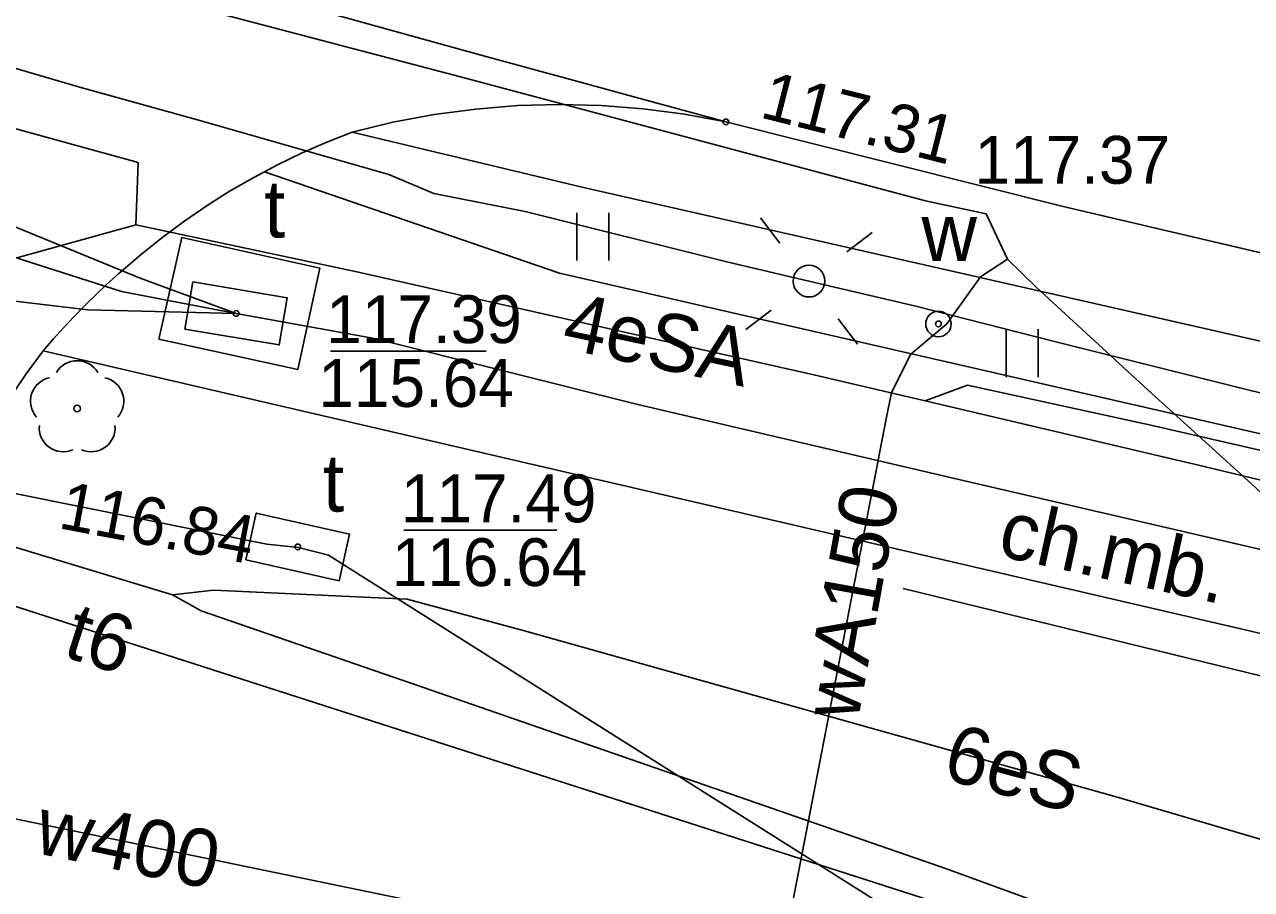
# Model space of a CAD drawing. Extents: x 6434771 to 6436222, y 5663454 to 5664782.
# Drawn here: x 6435606.44 to 6435625.69, y 5663672.25 to 5663685.82 of the extents above; entities that cross this region are included whole.
import ezdxf

# ---------------------------------------------------------------- set-up
doc = ezdxf.new("R2010")
doc.units = 0
for name, color, linetype in [('Warstwa 10', 7, 'Continuous'), ('Warstwa 11', 7, 'Continuous'), ('Warstwa 12', 7, 'Continuous'), ('Warstwa 13', 7, 'Continuous'), ('Warstwa 14', 7, 'Continuous'), ('Warstwa 15', 7, 'Continuous'), ('Warstwa 2', 7, 'Continuous'), ('Warstwa 25', 7, 'Continuous'), ('Warstwa 4', 7, 'Continuous'), ('Warstwa 5', 7, 'Continuous'), ('Warstwa 6', 7, 'Continuous'), ('Warstwa 8', 7, 'Continuous'), ('Warstwa 9', 7, 'Continuous')]:
    doc.layers.add(name, color=color, linetype=linetype)

msp = doc.modelspace()

# ---------------------------------------------------------------- linework, layer by layer
at = {"layer": 'Warstwa 10'}
for points in [[(6435599.671, 5663680.439), (6435599.951, 5663680.448), (6435600.646, 5663680.654), (6435603.204, 5663681.293), (6435608.186, 5663682.675)], [(6435608.186, 5663682.675), (6435611.653, 5663681.941), (6435618.821, 5663680.325), (6435620.565, 5663679.915)], [(6435620.565, 5663679.915), (6435621.229, 5663680.163), (6435624.107, 5663679.533), (6435631.857, 5663677.754), (6435638.474, 5663676.238), (6435644.122, 5663674.873), (6435648.944, 5663673.657), (6435652.504, 5663672.879), (6435658.885, 5663671.37), (6435665.91, 5663669.724), (6435673.374, 5663668), (6435674.262, 5663667.839)], [(6435620.565, 5663679.915), (6435624.965, 5663678.881), (6435630.196, 5663677.62), (6435633.1, 5663676.912), (6435639.128, 5663675.495), (6435645.514, 5663673.944), (6435652.147, 5663672.276), (6435658.873, 5663670.67), (6435664.561, 5663669.273), (6435671.734, 5663667.594), (6435674.252, 5663666.97)], [(6435608.761, 5663676.872), (6435609.402, 5663676.948), (6435612.442, 5663676.803), (6435614.281, 5663676.306), (6435619.552, 5663674.826), (6435623.599, 5663673.695), (6435629.615, 5663671.925), (6435632.686, 5663671.064), (6435633.167, 5663670.368), (6435634.1, 5663669.255), (6435634.539, 5663668.785), (6435635.599, 5663668.104), (6435636.474, 5663667.853), (6435637.475, 5663667.583), (6435638.164, 5663667.321), (6435639.479, 5663666.975), (6435642.776, 5663666.193), (6435644.138, 5663665.627), (6435649.577, 5663664.319), (6435650.345, 5663664.008), (6435653.715, 5663663.131)], [(6435608.761, 5663676.872), (6435609.209, 5663676.624), (6435612.682, 5663675.426), (6435620.901, 5663672.574), (6435625.37, 5663670.941), (6435630.297, 5663669.16), (6435632.454, 5663668.438), (6435634.479, 5663667.888), (6435634.895, 5663667.525), (6435637.685, 5663666.786), (6435638.253, 5663666.497), (6435643.212, 5663664.859), (6435648.618, 5663663.599), (6435652.033, 5663662.787), (6435656.691, 5663661.772), (6435659.878, 5663661.162), (6435664.238, 5663660.206), (6435670.244, 5663658.846), (6435674.143, 5663657.992)]]:
    msp.add_lwpolyline(points, dxfattribs=at)
at = {"layer": 'Warstwa 11'}
msp.add_circle((6435607.265, 5663679.795), 0.05, dxfattribs=at)
for centre, start, end in [((6435607.265, 5663680.17), 30.1471, 149.8529), ((6435606.908, 5663679.911), 102.1471, 221.8529), ((6435607.622, 5663679.911), 318.1471, 77.8529), ((6435607.045, 5663679.492), 174.1471, 293.8529), ((6435607.485, 5663679.492), 246.1471, 5.8529)]:
    msp.add_arc(centre, 0.375, start, end, dxfattribs=at)
at = {"layer": 'Warstwa 12'}
for points in [[(6435575.94, 5663690.452), (6435591.03, 5663683.94), (6435592.86, 5663681.01), (6435621.4, 5663671.84), (6435631.3, 5663665.08), (6435674.111, 5663655.384)], [(6435578.552, 5663690.422), (6435595.142, 5663682.071), (6435601.341, 5663679.456), (6435610.24, 5663677.669), (6435610.739, 5663677.613), (6435611.208, 5663677.497), (6435621.073, 5663671.268), (6435630.982, 5663664.537), (6435631.461, 5663664.492), (6435631.97, 5663664.386), (6435648.339, 5663660.977), (6435668.983, 5663656.337), (6435674.109, 5663655.11)], [(6435609.758, 5663681.286), (6435607.958, 5663681.631), (6435604.786, 5663682.643), (6435603.234, 5663683.064), (6435599.675, 5663684.227), (6435596.537, 5663685.218), (6435594.839, 5663685.778), (6435591.766, 5663686.945), (6435588.697, 5663688.052), (6435587.342, 5663688.533), (6435585.354, 5663689.361), (6435582.509, 5663690.374)], [(6435587.473, 5663690.314), (6435586.684, 5663690.091), (6435587.508, 5663689.765), (6435588.664, 5663689.068), (6435591.669, 5663688.209), (6435594.87, 5663687.303), (6435597.285, 5663686.695), (6435601.493, 5663685.506), (6435608.184, 5663683.665), (6435608.223, 5663683.649), (6435608.186, 5663682.675)], [(6435609.758, 5663681.286), (6435608.254, 5663681.839), (6435604.895, 5663683.214), (6435602.008, 5663684.413), (6435600.84, 5663684.936), (6435596.318, 5663686.681), (6435590.968, 5663688.748), (6435586.748, 5663690.323)], [(6435587.473, 5663690.314), (6435591.031, 5663689.708), (6435594.319, 5663688.755), (6435595.078, 5663688.309), (6435595.783, 5663688.221), (6435597.174, 5663687.782), (6435599.868, 5663686.964), (6435602.52, 5663686.24), (6435607.284, 5663684.841), (6435609.19, 5663684.314), (6435612.156, 5663683.466), (6435612.862, 5663683.167), (6435614.29, 5663682.884), (6435617.455, 5663682.094), (6435618.744, 5663681.794), (6435620.423, 5663681.4), (6435622.577, 5663680.853), (6435628.877, 5663679.28), (6435634.922, 5663677.805), (6435644.346, 5663675.571), (6435648.846, 5663674.466), (6435649.496, 5663674.318), (6435650.909, 5663674.073), (6435654.977, 5663673.179)], [(6435674.159, 5663659.33), (6435612.62, 5663672.05), (6435598.59, 5663674.95), (6435564.96, 5663689.99), (6435564.46, 5663690.22)], [(6435593.659, 5663690.24), (6435595.768, 5663689.591), (6435599.47, 5663688.627), (6435602.068, 5663687.935), (6435607.981, 5663686.393), (6435613.28, 5663684.998), (6435620.571, 5663683.054), (6435621.524, 5663682.849), (6435621.858, 5663682.138)], [(6435556.861, 5663617.636), (6435578.294, 5663648.652), (6435594.287, 5663671.811), (6435600.173, 5663679.687), (6435601.973, 5663681.992), (6435607.435, 5663681.341), (6435609.758, 5663681.286)], [(6435621.858, 5663682.138), (6435621.434, 5663681.858), (6435620.906, 5663681.121), (6435620.341, 5663680.649), (6435620.04, 5663680.047), (6435619.957, 5663679.634), (6435618.515, 5663672.2), (6435617.417, 5663666.91), (6435617.066, 5663664.945), (6435616.649, 5663663.165)], [(6435621.858, 5663682.138), (6435622.309, 5663681.696), (6435624.064, 5663680.085), (6435625.633, 5663678.66), (6435627.174, 5663677.245), (6435628.984, 5663675.735), (6435629.158, 5663675.557), (6435630.255, 5663674.542), (6435631.166, 5663673.741), (6435632.465, 5663673.422), (6435632.992, 5663673.278), (6435636.379, 5663672.557), (6435637.093, 5663672.438), (6435637.68, 5663672.42), (6435638.169, 5663672.37), (6435644.371, 5663671.064), (6435651.11, 5663669.66), (6435657.165, 5663668.41), (6435669.227, 5663665.933), (6435674.228, 5663664.953)], [(6435609.758, 5663681.286), (6435611.927, 5663680.891), (6435616.059, 5663679.856), (6435621.097, 5663678.684), (6435625.991, 5663677.545), (6435633.146, 5663675.902), (6435636.732, 5663675.088), (6435641.479, 5663674.004), (6435644.777, 5663673.171), (6435652.832, 5663671.358), (6435658.422, 5663669.999), (6435663.458, 5663668.849), (6435667.623, 5663667.888), (6435668.301, 5663667.696), (6435669.236, 5663667.501)], [(6435599.53, 5663679.618), (6435604.214, 5663678.247), (6435608.761, 5663676.872)], [(6435599.53, 5663679.618), (6435604.214, 5663678.247), (6435608.761, 5663676.872)]]:
    msp.add_lwpolyline(points, dxfattribs=at)
at = {"layer": 'Warstwa 14'}
for p, q in [((6435611.241, 5663680.695), (6435613.681, 5663680.695)), ((6435612.39, 5663677.885), (6435614.79, 5663677.885))]:
    msp.add_line(p, q, dxfattribs=at)
for centre in [(6435609.758, 5663681.286), (6435610.725, 5663677.624), (6435610.725, 5663677.624)]:
    msp.add_circle(centre, 0.045, dxfattribs=at)
at = {"layer": 'Warstwa 15'}
msp.add_lwpolyline([(6435608.905, 5663682.476), (6435611.073, 5663681.994), (6435610.726, 5663680.405), (6435608.547, 5663680.883)], close=True, dxfattribs=at)
at = {"layer": 'Warstwa 2'}
msp.add_circle((6435618.744, 5663681.794), 0.25, dxfattribs=at)
at = {"layer": 'Warstwa 25'}
msp.add_circle((6435617.44, 5663684.29), 0.045, dxfattribs=at)
at = {"layer": 'Warstwa 4'}
for points in [[(6435618.287, 5663682.389), (6435617.983, 5663682.786)], [(6435619.339, 5663682.251), (6435619.736, 5663682.555)], [(6435618.149, 5663681.337), (6435617.752, 5663681.033)], [(6435619.201, 5663681.199), (6435619.505, 5663680.802)], [(6435620.22, 5663676.972), (6435640.888, 5663671.923)]]:
    msp.add_lwpolyline(points, dxfattribs=at)
for points in [[(6435608.956, 5663681.041), (6435609.081, 5663681.781), (6435610.56, 5663681.531), (6435610.435, 5663680.791)], [(6435609.911, 5663677.422), (6435610.075, 5663678.154), (6435611.539, 5663677.826), (6435611.375, 5663677.094)]]:
    msp.add_lwpolyline(points, close=True, dxfattribs=at)
msp.add_circle((6435620.775, 5663681.121), 0.2, dxfattribs=at)
at = {"layer": 'Warstwa 5'}
for p, q in [((6435611.184, 5663683.974), (6435611.58, 5663684.13)), ((6435611.58, 5663684.13), (6435615.21, 5663683.26)), ((6435610.793, 5663683.804), (6435611.184, 5663683.974)), ((6435610.41, 5663683.619), (6435610.793, 5663683.804)), ((6435610.202, 5663683.509), (6435610.41, 5663683.619)), ((6435610.202, 5663683.509), (6435614.83, 5663681.92)), ((6435615.21, 5663683.26), (6435630.557, 5663679.774)), ((6435615.104, 5663682.114), (6435615.104, 5663682.864)), ((6435615.604, 5663682.114), (6435615.604, 5663682.864)), ((6435614.83, 5663681.92), (6435621.84, 5663680.311)), ((6435621.84, 5663680.289), (6435621.84, 5663681.039)), ((6435622.34, 5663680.289), (6435622.34, 5663681.039)), ((6435621.84, 5663680.311), (6435630.31, 5663678.367))]:
    msp.add_line(p, q, dxfattribs=at)
at = {"layer": 'Warstwa 6'}
for points in [[(6435606.22, 5663687.4), (6435607.465, 5663687.048), (6435608.71, 5663686.697), (6435609.956, 5663686.348), (6435611.202, 5663686.001), (6435612.449, 5663685.655), (6435613.696, 5663685.312), (6435614.944, 5663684.969), (6435616.192, 5663684.629), (6435617.44, 5663684.29)], [(6435617.44, 5663684.29), (6435616.793, 5663684.41), (6435616.142, 5663684.495), (6435615.486, 5663684.546), (6435614.829, 5663684.563), (6435614.172, 5663684.545), (6435613.517, 5663684.492), (6435612.865, 5663684.406), (6435612.219, 5663684.285), (6435611.58, 5663684.13)], [(6435617.44, 5663684.29), (6435622.733, 5663682.963), (6435629.98, 5663681.266), (6435637.747, 5663679.482), (6435645.756, 5663677.641), (6435655.813, 5663675.382), (6435660.31, 5663674.345), (6435665.781, 5663673.051), (6435670.377, 5663671.974), (6435674.302, 5663671.097)], [(6435608.28, 5663682.22), (6435608.612, 5663682.486), (6435608.954, 5663682.739), (6435609.305, 5663682.98), (6435609.666, 5663683.207), (6435610.034, 5663683.42), (6435610.41, 5663683.619), (6435610.793, 5663683.804), (6435611.184, 5663683.974), (6435611.58, 5663684.13)], [(6435606.73, 5663680.7), (6435606.888, 5663680.883), (6435607.05, 5663681.062), (6435607.216, 5663681.237), (6435607.385, 5663681.41), (6435607.557, 5663681.579), (6435607.733, 5663681.745), (6435607.912, 5663681.907), (6435608.094, 5663682.065), (6435608.28, 5663682.22)], [(6435604.95, 5663677.1), (6435605.074, 5663677.532), (6435605.218, 5663677.958), (6435605.38, 5663678.376), (6435605.561, 5663678.788), (6435605.76, 5663679.19), (6435605.977, 5663679.584), (6435606.212, 5663679.967), (6435606.463, 5663680.339), (6435606.73, 5663680.7)]]:
    msp.add_lwpolyline(points, dxfattribs=at)
for centre in [(6435609.758, 5663681.286), (6435620.775, 5663681.121), (6435610.725, 5663677.624)]:
    msp.add_circle(centre, 0.045, dxfattribs=at)
at = {"layer": 'Warstwa 8'}
for p, q in [((6435611.202, 5663686.001), (6435612.449, 5663685.655)), ((6435611.202, 5663686.001), (6435612.449, 5663685.655)), ((6435612.449, 5663685.655), (6435613.696, 5663685.312)), ((6435612.449, 5663685.655), (6435613.696, 5663685.312)), ((6435613.696, 5663685.312), (6435614.944, 5663684.969)), ((6435613.696, 5663685.312), (6435614.944, 5663684.969)), ((6435614.944, 5663684.969), (6435616.192, 5663684.629)), ((6435614.944, 5663684.969), (6435616.192, 5663684.629)), ((6435612.865, 5663684.406), (6435613.517, 5663684.492)), ((6435613.517, 5663684.492), (6435614.172, 5663684.545)), ((6435614.172, 5663684.545), (6435614.829, 5663684.563)), ((6435614.829, 5663684.563), (6435615.486, 5663684.546)), ((6435615.486, 5663684.546), (6435616.142, 5663684.495)), ((6435616.142, 5663684.495), (6435616.793, 5663684.41)), ((6435616.192, 5663684.629), (6435617.44, 5663684.29)), ((6435616.192, 5663684.629), (6435617.44, 5663684.29)), ((6435611.58, 5663684.13), (6435612.219, 5663684.285)), ((6435612.219, 5663684.285), (6435612.865, 5663684.406)), ((6435616.793, 5663684.41), (6435617.44, 5663684.29)), ((6435617.44, 5663684.29), (6435622.733, 5663682.963)), ((6435611.184, 5663683.974), (6435611.58, 5663684.13)), ((6435610.793, 5663683.804), (6435611.184, 5663683.974)), ((6435610.41, 5663683.619), (6435610.793, 5663683.804)), ((6435610.034, 5663683.42), (6435610.202, 5663683.509)), ((6435610.202, 5663683.509), (6435610.41, 5663683.619)), ((6435609.666, 5663683.207), (6435610.034, 5663683.42)), ((6435609.305, 5663682.98), (6435609.666, 5663683.207)), ((6435608.954, 5663682.739), (6435609.305, 5663682.98)), ((6435622.733, 5663682.963), (6435629.98, 5663681.266)), ((6435608.612, 5663682.486), (6435608.954, 5663682.739)), ((6435608.28, 5663682.22), (6435608.612, 5663682.486)), ((6435608.094, 5663682.065), (6435608.28, 5663682.22)), ((6435607.912, 5663681.907), (6435608.094, 5663682.065)), ((6435607.733, 5663681.745), (6435607.912, 5663681.907)), ((6435607.557, 5663681.579), (6435607.733, 5663681.745)), ((6435607.216, 5663681.237), (6435607.385, 5663681.41)), ((6435607.385, 5663681.41), (6435607.557, 5663681.579)), ((6435607.05, 5663681.062), (6435607.216, 5663681.237)), ((6435606.888, 5663680.883), (6435607.05, 5663681.062)), ((6435606.73, 5663680.7), (6435606.888, 5663680.883)), ((6435606.463, 5663680.339), (6435606.73, 5663680.7)), ((6435606.212, 5663679.967), (6435606.463, 5663680.339))]:
    msp.add_line(p, q, dxfattribs=at)
at = {"layer": 'Warstwa 9'}
for p, q in [((6435612.865, 5663684.406), (6435613.517, 5663684.492)), ((6435613.517, 5663684.492), (6435614.172, 5663684.545)), ((6435614.172, 5663684.545), (6435614.829, 5663684.563)), ((6435614.829, 5663684.563), (6435615.486, 5663684.546)), ((6435615.486, 5663684.546), (6435616.142, 5663684.495)), ((6435616.142, 5663684.495), (6435616.793, 5663684.41)), ((6435611.58, 5663684.13), (6435612.219, 5663684.285)), ((6435612.219, 5663684.285), (6435612.865, 5663684.406)), ((6435616.793, 5663684.41), (6435617.44, 5663684.29)), ((6435617.44, 5663684.29), (6435622.733, 5663682.963)), ((6435611.58, 5663684.13), (6435615.21, 5663683.26)), ((6435610.034, 5663683.42), (6435610.202, 5663683.509)), ((6435610.202, 5663683.509), (6435614.83, 5663681.92)), ((6435609.666, 5663683.207), (6435610.034, 5663683.42)), ((6435609.305, 5663682.98), (6435609.666, 5663683.207)), ((6435615.21, 5663683.26), (6435630.557, 5663679.774)), ((6435608.954, 5663682.739), (6435609.305, 5663682.98)), ((6435622.733, 5663682.963), (6435629.98, 5663681.266)), ((6435608.612, 5663682.486), (6435608.954, 5663682.739)), ((6435608.28, 5663682.22), (6435608.612, 5663682.486)), ((6435608.094, 5663682.065), (6435608.28, 5663682.22)), ((6435607.912, 5663681.907), (6435608.094, 5663682.065)), ((6435607.733, 5663681.745), (6435607.912, 5663681.907)), ((6435614.83, 5663681.92), (6435621.84, 5663680.311)), ((6435607.557, 5663681.579), (6435607.733, 5663681.745)), ((6435607.216, 5663681.237), (6435607.385, 5663681.41)), ((6435607.385, 5663681.41), (6435607.557, 5663681.579)), ((6435607.05, 5663681.062), (6435607.216, 5663681.237)), ((6435606.888, 5663680.883), (6435607.05, 5663681.062)), ((6435606.73, 5663680.7), (6435606.888, 5663680.883)), ((6435606.73, 5663680.7), (6435630.84, 5663675.1)), ((6435621.84, 5663680.311), (6435630.31, 5663678.367))]:
    msp.add_line(p, q, dxfattribs=at)

# ---------------------------------------------------------------- texts
at = {"layer": 'Warstwa 11'}
for s, rotation, p in [('4eSA', 347.9802, (6435614.841, 5663680.747)), ('6eS', 345.0753, (6435620.81, 5663673.996))]:
    msp.add_text(s, height=0.9, rotation=rotation, dxfattribs=at).set_placement(p)
at = {"layer": 'Warstwa 13'}
for s, rotation, p in [('wA150', 79.7213, (6435619.51, 5663674.876)), ('t6', 342.1876, (6435607.015, 5663675.917)), ('w400', 348.324, (6435606.57, 5663672.831))]:
    msp.add_text(s, height=0.9, rotation=rotation, dxfattribs=at).set_placement(p)
at = {"layer": 'Warstwa 14'}
for s, p in [('115.64', (6435611.048, 5663679.82)), ('116.64', (6435612.2, 5663677.01))]:
    msp.add_text(s, height=0.75, dxfattribs=at).set_placement(p)
msp.add_text('116.84', height=0.75, rotation=349.3324, dxfattribs=at).set_placement((6435606.95, 5663677.921))
at = {"layer": 'Warstwa 25'}
msp.add_text('117.31', height=0.75, rotation=345.9233, dxfattribs=at).set_placement((6435617.954, 5663684.365))
at = {"layer": 'Warstwa 5'}
for s, p in [('t', (6435610.196, 5663682.477)), ('w', (6435620.51, 5663682.108)), ('t', (6435611.118, 5663678.178))]:
    msp.add_text(s, height=0.9, dxfattribs=at).set_placement(p)
at = {"layer": 'Warstwa 6'}
for s, p in [('117.37', (6435621.341, 5663683.32)), ('117.39', (6435611.173, 5663680.82)), ('117.49', (6435612.343, 5663678.01))]:
    msp.add_text(s, height=0.75, dxfattribs=at).set_placement(p)
at = {"layer": 'Warstwa 9'}
msp.add_text('ch.mb.', height=0.9, rotation=347.751, dxfattribs=at).set_placement((6435621.679, 5663677.491))

doc.saveas('drawing.dxf')
